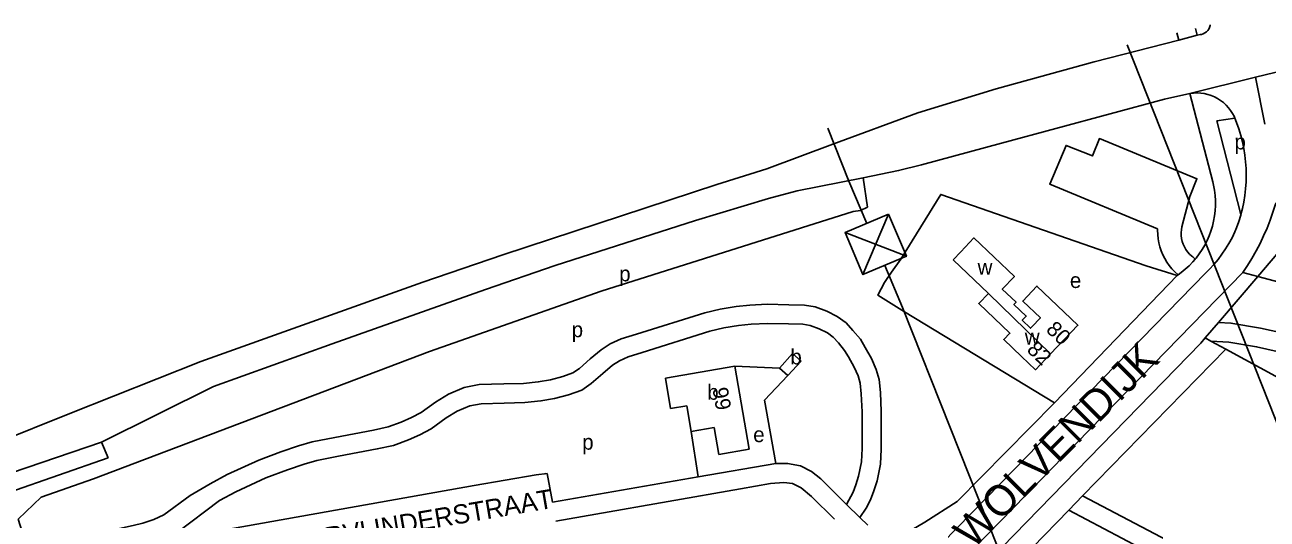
# Model space of a CAD drawing. Extents: x 162883 to 165538, y 383986 to 385172.
# Drawn here: x 164272 to 164596.1, y 384962 to 385091 of the extents above; entities that cross this region are included whole.
import ezdxf

# ---------------------------------------------------------------- set-up
doc = ezdxf.new("R2010")
doc.units = 0
for name, color, linetype in [('BLT_Basislijn', 7, 'Continuous'), ('BLT_Bebouwing', 7, 'Continuous'), ('BLT_Centroide', 7, 'Continuous'), ('BLT_Hoogspanningsmast_en_leidingen', 7, 'Continuous'), ('BLT_Huisnummer', 7, 'Continuous'), ('BLT_Onderverdeling_panden', 7, 'Continuous'), ('BLT_Straatnaam', 7, 'Continuous'), ('BLT_Straatnaam_hoofdweg', 7, 'Continuous'), ('BLT_Vlakafsluiter', 7, 'Continuous')]:
    doc.layers.add(name, color=color, linetype=linetype)

msp = doc.modelspace()

# ---------------------------------------------------------------- linework, layer by layer
at = {"layer": 'BLT_Basislijn'}
for p, q in [((164572.62, 385088.91), (164573.07, 385087.03)), ((164577.91, 385088.27), (164573.07, 385087.03)), ((164577.48, 385090.09), (164577.91, 385088.27)), ((164578.64, 385088.46), (164577.91, 385088.27)), ((164593.07, 385077.33), (164595.55, 385065.13)), ((164581.93, 385050.07), (164576.01, 385073.1)), ((164587.71, 385066.66), (164583, 385065.98)), ((164589.29, 385041.52), (164583, 385065.98)), ((164587.51, 385067.14), (164587.71, 385066.66)), ((164600.67, 385033.49), (164593.7, 385025.35)), ((164500.55, 385029.85), (164498.18, 385026.51)), ((164576.76, 385030.45), (164577.37, 385029.9)), ((164498.18, 385026.51), (164496.33, 385023.81)), ((164589.79, 385026.4), (164500.03, 384934.28)), ((164540.68, 384992.42), (164572.64, 385025.61)), ((164572.64, 385025.61), (164572.9, 385025.79)), ((164593.7, 385025.35), (164583.44, 385013.38)), ((164589.79, 385026.4), (164593.7, 385025.35)), ((164593.7, 385025.35), (164661.16, 385007.21)), ((164540.68, 384992.42), (164501.57, 385016.12)), ((164583.44, 385013.38), (164579.96, 385009.31)), ((164578.81, 385007.97), (164503.61, 384930.79)), ((164579.96, 385009.31), (164578.81, 385007.97)), ((164579.96, 385009.31), (164581.48, 385008.48)), ((164581.48, 385008.48), (164585.35, 385006.38)), ((164585.35, 385006.38), (164548, 384968.08)), ((164468.91, 385001.44), (164457.24, 385001.93)), ((164471.11, 384999.49), (164465.03, 384993.07)), ((164465.03, 384993.07), (164467.93, 384976.57)), ((164515.23, 384966.64), (164540.68, 384992.42)), ((164283.76, 384989.59), (164238.23, 384971.28)), ((164445.88, 384984.92), (164447.7, 384973.07)), ((164261.66, 384971.76), (164292.03, 384982.1)), ((164293.76, 384977.99), (164292.03, 384982.1)), ((164267.9, 384969), (164293.76, 384977.99)), ((164407.99, 384973.93), (164407.79, 384973.89)), ((164408.34, 384973.97), (164409.67, 384966.49)), ((164458.77, 384969.91), (164421, 384963.32)), ((164548, 384968.08), (164544.36, 384964.34)), ((164548, 384968.08), (164658.3, 384910.3)), ((164421, 384963.32), (164410.56, 384961.49)), ((164544.36, 384964.34), (164518.64, 384937.96)), ((164544.36, 384964.34), (164663.27, 384902.05))]:
    msp.add_line(p, q, dxfattribs=at)
for points in [[(164581.29, 385091.01), (164581.27, 385090.81), (164581.13, 385090.34), (164580.92, 385089.91), (164580.64, 385089.51), (164580.3, 385089.16), (164579.9, 385088.88), (164579.47, 385088.66), (164579, 385088.52), (164578.64, 385088.46)], [(164573.07, 385087.03), (164550.97, 385081.33), (164525.48, 385074.27)], [(164525.48, 385074.27), (164504.98, 385068.01), (164482.81, 385059.88), (164465.63, 385053.46)], [(164576.01, 385073.1), (164569.38, 385071.6), (164526.85, 385060.13)], [(164576.01, 385073.1), (164576.94, 385073.21), (164577.87, 385073.24), (164578.8, 385073.19), (164579.72, 385073.06), (164580.63, 385072.85), (164581.29, 385072.64)], [(164581.29, 385072.64), (164581.52, 385072.57), (164582.38, 385072.21), (164583.2, 385071.78), (164583.98, 385071.28), (164584.72, 385070.71), (164585.41, 385070.08), (164586.04, 385069.39), (164586.61, 385068.66), (164587.12, 385067.88), (164587.51, 385067.14)], [(164587.71, 385066.66), (164588.17, 385065.51), (164588.76, 385063.85), (164589.27, 385062.17), (164589.7, 385060.47), (164590.06, 385058.75), (164590.34, 385057.01), (164590.53, 385055.27), (164590.65, 385053.52), (164590.69, 385051.76), (164590.65, 385050), (164590.53, 385048.25), (164590.33, 385046.51), (164590.04, 385044.77), (164589.68, 385043.05), (164589.29, 385041.52)], [(164526.85, 385060.13), (164505.99, 385054.45), (164500, 385052.96), (164490.71, 385051.1)], [(164573.92, 385038.31), (164575.96, 385046.25), (164577.81, 385050.83), (164552.38, 385061.34), (164550.6, 385056.8), (164543.68, 385059.55), (164539.41, 385049.41), (164567.57, 385037.74)], [(164465.63, 385053.46), (164452.55, 385049.38), (164396.76, 385030.96)], [(164490.71, 385051.1), (164473.52, 385047.66), (164466.01, 385045.66)], [(164490.02, 385042.56), (164491.86, 385043.47), (164490.71, 385051.1)], [(164577.37, 385029.9), (164577.59, 385030.16), (164578.4, 385031.23), (164579.15, 385032.35), (164579.84, 385033.51), (164580.45, 385034.71), (164580.99, 385035.95), (164581.46, 385037.21), (164581.85, 385038.5), (164582.16, 385039.81), (164582.4, 385041.14), (164582.55, 385042.48), (164582.63, 385043.83), (164582.63, 385045.18), (164582.54, 385046.52), (164582.38, 385047.86), (164582.14, 385049.19), (164581.93, 385050.07)], [(164500.55, 385029.85), (164511, 385046.77), (164564.57, 385028.11), (164572.64, 385025.61)], [(164466.01, 385045.66), (164446.98, 385039.97), (164410.36, 385028.22), (164392.2, 385021.91)], [(164598.41, 385044.6), (164598.31, 385044.24), (164597.66, 385042.12), (164596.92, 385040.04), (164596.12, 385037.98), (164595.23, 385035.95), (164594.28, 385033.96), (164593.25, 385032), (164592.16, 385030.08), (164590.99, 385028.2), (164589.79, 385026.4)], [(164490.02, 385042.56), (164488.13, 385042.29), (164422.4, 385021.48), (164377.6, 385005.76), (164289.97, 384972.55), (164276.26, 384967.72), (164270.29, 384962.05)], [(164589.29, 385041.52), (164589.25, 385041.35), (164588.73, 385039.67), (164588.14, 385038.02), (164587.74, 385036.99)], [(164572.9, 385025.79), (164572.05, 385026.57), (164571.29, 385027.36), (164570.6, 385028.21), (164569.97, 385029.11), (164569.41, 385030.04), (164568.92, 385031.02), (164568.5, 385032.03), (164568.15, 385033.07), (164567.89, 385034.13), (164567.7, 385035.21), (164567.59, 385036.3), (164567.56, 385037.39), (164567.57, 385037.74)], [(164573.92, 385038.31), (164573.77, 385037.55), (164573.7, 385036.78), (164573.71, 385036.01), (164573.8, 385035.24), (164573.97, 385034.48), (164574.22, 385033.75), (164574.54, 385033.04), (164574.93, 385032.38), (164575.39, 385031.75), (164575.91, 385031.18), (164576.48, 385030.66), (164576.76, 385030.45)], [(164587.74, 385036.99), (164586.99, 385035.47), (164586.17, 385033.99), (164585.29, 385032.54), (164584.34, 385031.14), (164583.32, 385029.79), (164582.24, 385028.49), (164581.1, 385027.24), (164580.15, 385026.28)], [(164396.76, 385030.96), (164375.91, 385023.89), (164317.92, 385003.17), (164283.76, 384989.59)], [(164572.9, 385025.79), (164573.73, 385026.4), (164574.78, 385027.25), (164575.77, 385028.16), (164576.71, 385029.13), (164577.37, 385029.9)], [(164501.57, 385016.12), (164494.55, 385020.5), (164496.33, 385023.81)], [(164507.61, 384951.95), (164526.58, 384971.35), (164580.15, 385026.28)], [(164392.2, 385021.91), (164352.24, 385007.8), (164321.24, 384996.62), (164292.03, 384982.1)], [(164397.01, 384997.31), (164402.15, 384997.42), (164405.99, 384997.85), (164409.16, 384998.38), (164412.39, 384999.21), (164415, 385000.18), (164416.74, 385001.37), (164419.55, 385003.86), (164422.39, 385006.22), (164424.77, 385007.73), (164427.65, 385009.11), (164431.62, 385010.27), (164449.43, 385015.88), (164453.4, 385016.81), (164457.59, 385017.51), (164461.19, 385017.86), (164465.69, 385018.09), (164471.37, 385017.98), (164475.45, 385017.86), (164478.22, 385017.42), (164481.25, 385016.28), (164484, 385014.9), (164486.29, 385013.28), (164488.07, 385011.25), (164490.01, 385008.95), (164491.24, 385006.85), (164492.88, 385003.92), (164494.1, 385001.1), (164494.88, 384998.5), (164495.25, 384995.07), (164495.48, 384990.14), (164495.48, 384985.72), (164495.48, 384980.28), (164495.24, 384976.36), (164494.4, 384972.03), (164493.56, 384969.38), (164492.7, 384967.05), (164491.54, 384964.86), (164489.87, 384962.5)], [(164397.12, 384992.31), (164402.48, 384992.43), (164406.68, 384992.89), (164410.2, 384993.48), (164413.89, 384994.43), (164417.32, 384995.7), (164419.82, 384997.42), (164422.81, 385000.07), (164425.34, 385002.17), (164427.19, 385003.35), (164429.45, 385004.42), (164433.07, 385005.49), (164450.76, 385011.06), (164454.39, 385011.91), (164458.24, 385012.55), (164461.56, 385012.87), (164465.77, 385013.09), (164471.25, 385012.98), (164474.98, 385012.87), (164476.93, 385012.56), (164479.25, 385011.69), (164481.42, 385010.6), (164482.92, 385009.54), (164484.27, 385008), (164485.91, 385006.05), (164486.9, 385004.36), (164488.39, 385001.7), (164489.4, 384999.38), (164489.96, 384997.51), (164490.26, 384994.69), (164490.48, 384990.02), (164490.48, 384985.72), (164490.48, 384980.43), (164490.27, 384976.99), (164489.55, 384973.27), (164488.83, 384971), (164488.12, 384969.09), (164486.43, 384965.89)], [(164583.44, 385013.38), (164586.69, 385013.19), (164594.39, 385011.9), (164599.93, 385010.6), (164621.08, 385005.19), (164632.87, 385001.9), (164639.59, 384998.45), (164645.11, 384995.8), (164666.85, 384985.59), (164677.53, 384982.52), (164688.77, 384978.81), (164693.09, 384976.94), (164699.69, 384974.95)], [(164581.48, 385008.48), (164586.13, 385008.21), (164593.4, 385006.99), (164598.74, 385005.74), (164619.79, 385000.36), (164631.04, 384997.22), (164637.37, 384993.98), (164642.96, 384991.28), (164665.09, 384980.89), (164676.05, 384977.74), (164686.98, 384974.13), (164691.37, 384972.23), (164697.29, 384970.45)], [(164751.33, 384920.65), (164700, 384947.86), (164690.83, 384952.56), (164689.05, 384952.35), (164685.61, 384951.29), (164682.81, 384952.56), (164632.86, 384978.55), (164599.31, 384998.77), (164585.35, 385006.38)], [(164315.2, 384968.2), (164320.38, 384971.23), (164324.84, 384973.64), (164333.04, 384977.4), (164338.84, 384979.56), (164343.39, 384981.16), (164347.03, 384982.21), (164352.95, 384983.35), (164362.96, 384985.24), (164366.79, 384986.09), (164370.24, 384987.35), (164372.88, 384988.51), (164375.43, 384989.84), (164379.16, 384992.58), (164382.53, 384994.63), (164386.63, 384996.37), (164390.54, 384997.13), (164397.01, 384997.31)], [(164311.77, 384958.58), (164322.83, 384966.88), (164327.07, 384969.16), (164334.95, 384972.78), (164340.54, 384974.86), (164344.92, 384976.39), (164348.2, 384977.35), (164353.89, 384978.44), (164363.97, 384980.35), (164368.19, 384981.28), (164372.1, 384982.71), (164375.05, 384984), (164378.08, 384985.58), (164381.94, 384988.42), (164384.82, 384990.17), (164388.09, 384991.56), (164391.1, 384992.14), (164397.12, 384992.31)], [(164447.7, 384973.07), (164467.93, 384976.57)], [(164467.93, 384976.57), (164471.04, 384976.58), (164474.41, 384975.94), (164477.3, 384974.5), (164479.7, 384972.57), (164483.55, 384968.72), (164486.43, 384965.89)], [(164408.34, 384973.97), (164405.44, 384973.55), (164389.28, 384970.79), (164312.02, 384957.07)], [(164409.67, 384966.49), (164447.7, 384973.07)], [(164458.77, 384969.91), (164466.55, 384971.29), (164470.08, 384971.61), (164472.32, 384971.29), (164474.57, 384970.16), (164477.3, 384967.91), (164483.29, 384962)], [(164270.29, 384962.05), (164272.06, 384956.53), (164277.96, 384956.41), (164284.23, 384957.02), (164288.93, 384957.86), (164294.36, 384959.07), (164300.27, 384960.39), (164302.8, 384961), (164305.69, 384961.96), (164308.34, 384963.17), (164315.2, 384968.2)], [(164486.43, 384965.89), (164489.87, 384962.5)], [(164497.99, 384954.91), (164501.95, 384958.33), (164506.81, 384961.21), (164515.23, 384966.64)], [(164489.87, 384962.5), (164491.99, 384960.42)]]:
    msp.add_lwpolyline(points, dxfattribs=at)
at = {"layer": 'BLT_Bebouwing'}
for p, q in [((164468.91, 385001.44), (164472.35, 385005.24)), ((164472.35, 385005.24), (164474.6, 385003.22)), ((164439.15, 384998.77), (164457.24, 385001.93)), ((164457.24, 385001.93), (164461, 384980.27)), ((164471.11, 384999.49), (164468.91, 385001.44)), ((164474.6, 385003.22), (164471.11, 384999.49)), ((164440.52, 384990.9), (164439.15, 384998.77)), ((164444.71, 384991.6), (164440.52, 384990.9)), ((164445.88, 384984.92), (164444.71, 384991.6)), ((164451.87, 384985.95), (164445.88, 384984.92)), ((164453.11, 384978.91), (164451.87, 384985.95)), ((164461, 384980.27), (164453.11, 384978.91))]:
    msp.add_line(p, q, dxfattribs=at)
for points in [[(164514.23, 385029.7), (164516.21, 385031.77), (164519.66, 385035.39), (164530.19, 385025.36), (164527.05, 385022.06), (164530.63, 385018.65), (164530.08, 385018.07), (164533.28, 385015.03), (164532.23, 385013.93), (164534.43, 385011.84), (164534.78, 385012.21)], [(164523.42, 385020.94), (164514.23, 385029.7)], [(164539.64, 385005.16), (164535.67, 385001), (164532.05, 385004.45), (164527.41, 385008.87), (164529.01, 385010.55), (164520.88, 385018.3), (164523.42, 385020.94)], [(164534.78, 385012.21), (164536.98, 385014.52), (164532.37, 385018.91), (164536.09, 385022.82), (164546.76, 385012.64), (164539.64, 385005.16)]]:
    msp.add_lwpolyline(points, dxfattribs=at)
at = {"layer": 'BLT_Hoogspanningsmast_en_leidingen'}
for p, q in [((164559.66, 385085.78), (164633.09, 384899.99)), ((164487.04, 385050.2), (164481.54, 385064.02)), ((164491.7, 385039.21), (164487.04, 385050.2)), ((164497.37, 385041.61), (164490.7, 385025.82)), ((164486.04, 385036.8), (164502.04, 385030.62)), ((164501.03, 385017.23), (164496.37, 385028.22)), ((164594.98, 384780.29), (164501.03, 385017.23))]:
    msp.add_line(p, q, dxfattribs=at)
msp.add_lwpolyline([(164497.37, 385041.61), (164486.04, 385036.8), (164490.7, 385025.82), (164502.04, 385030.62)], close=True, dxfattribs=at)
at = {"layer": 'BLT_Onderverdeling_panden'}
msp.add_line((164539.64, 385005.16), (164523.42, 385020.94), dxfattribs=at)
at = {"layer": 'BLT_Vlakafsluiter'}
for p, q in [((164593.07, 385077.33), (164607.22, 385080.83)), ((164576.01, 385073.1), (164593.07, 385077.33))]:
    msp.add_line(p, q, dxfattribs=at)

# ---------------------------------------------------------------- texts
at = {"layer": 'BLT_Centroide'}
for s, p in [('p', (164587.61, 385058.5)), ('p', (164427.09, 385024.07)), ('w', (164520.6, 385025.79)), ('e', (164544.68, 385022.34)), ('p', (164414.7, 385009.5)), ('w', (164532.92, 385007.58)), ('b', (164471.75, 385002.39)), ('b', (164450.08, 384993.17)), ('e', (164462.06, 384982.12)), ('p', (164417.44, 384980.15))]:
    msp.add_text(s, height=4, dxfattribs=at).set_placement(p)
at = {"layer": 'BLT_Huisnummer'}
for s, rotation, p in [('80', 316.383, (164538.21, 385011.2)), ('82', 316.3857, (164533.19, 385005.97)), ('99', 279.9476, (164451.42, 384996.07))]:
    msp.add_text(s, height=4, rotation=rotation, dxfattribs=at).set_placement(p)
at = {"layer": 'BLT_Straatnaam'}
msp.add_text('VUURVLINDERSTRAAT', height=5, rotation=9.7127, dxfattribs=at).set_placement((164336.86, 384952.47))
at = {"layer": 'BLT_Straatnaam_hoofdweg'}
msp.add_text('WOLVENDIJK', height=8, rotation=45.0108, dxfattribs=at).set_placement((164519.27, 384954.07))

doc.saveas('drawing.dxf')
